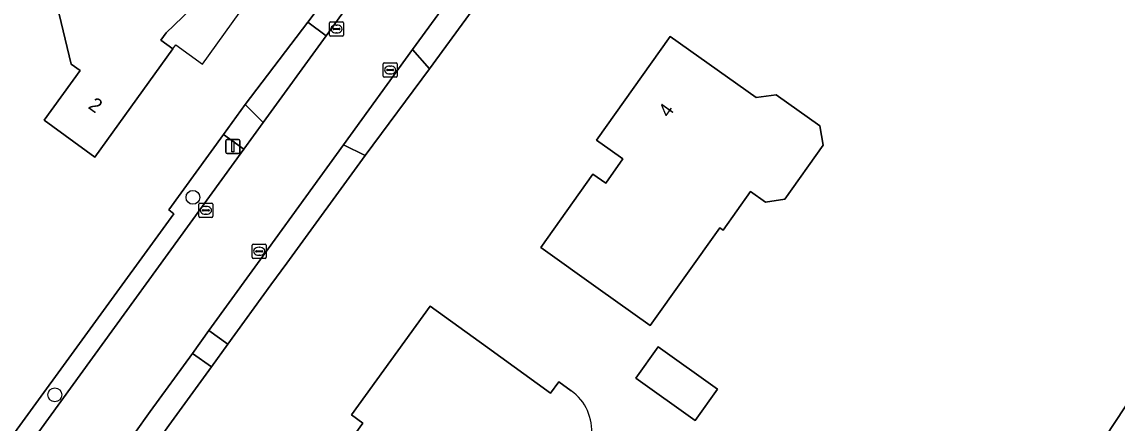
# Model space of a CAD drawing. Extents: x 157320 to 158835, y 386650 to 388491.
# Drawn here: x 158588.2 to 158665.7, y 387164.3 to 387192.7 of the extents above; entities that cross this region are included whole.
import ezdxf

# ---------------------------------------------------------------- set-up
doc = ezdxf.new("R2010")
doc.units = 0
for name, color, linetype in [('IMGEO_Boom', 7, 'Continuous'), ('IMGEO_Erf', 7, 'Continuous'), ('IMGEO_Groenvoorziening', 7, 'Continuous'), ('IMGEO_Hek', 7, 'Continuous'), ('IMGEO_Kolk', 7, 'Continuous'), ('IMGEO_Lichtmast', 7, 'Continuous'), ('IMGEO_Muur', 7, 'Continuous'), ('IMGEO_Pand', 7, 'Continuous'), ('IMGEO_Pand_nummerreeks', 7, 'Continuous'), ('IMGEO_Pand_overbouw', 7, 'Continuous'), ('IMGEO_Rijbaan_lokaal_gesloten', 7, 'Continuous'), ('IMGEO_Voetpad_open', 7, 'Continuous')]:
    doc.layers.add(name, color=color, linetype=linetype)

msp = doc.modelspace()

# ---------------------------------------------------------------- linework, layer by layer
at = {"layer": 'IMGEO_Boom'}
for centre in [(158600.263, 387180.317), (158590.491, 387166.344)]:
    msp.add_circle(centre, 0.489, dxfattribs=at)
at = {"layer": 'IMGEO_Erf'}
for points in [[(158585.809, 387163.033), (158586.725, 387163.499), (158587.252, 387163.131), (158598.901, 387179.144), (158598.55, 387179.429), (158602.413, 387184.771), (158603.961, 387186.885), (158608.402, 387192.706), (158614.622, 387200.988), (158626.195, 387217.382), (158628.803, 387221.301), (158634.997, 387230.64)], [(158624.648, 387199.885), (158617.006, 387189.399), (158612.461, 387183.284), (158606.91, 387175.665), (158605.773, 387174.121), (158602.742, 387169.935), (158601.572, 387168.321), (158598.565, 387164.168), (158597.447, 387162.624), (158593.372, 387156.998), (158604.452, 387147.931), (158613.311, 387141.669), (158618.206, 387139.126), (158630.43, 387132.677), (158631.764, 387132.007), (158635.498, 387130.814), (158639.805, 387129.612), (158641.736, 387129.258), (158643.338, 387131.579), (158655.069, 387148.572), (158698.202, 387214.021)], [(158634.479, 387144.656), (158633.966, 387143.95), (158634.371, 387143.656), (158629.435, 387136.859), (158622.638, 387141.795), (158623.167, 387142.523), (158621.549, 387143.698), (158621.02, 387142.97), (158615.357, 387147.072), (158615.545, 387147.331), (158613.028, 387149.157), (158612.37, 387148.25), (158603.87, 387154.42), (158609.188, 387161.767), (158610.001, 387161.18), (158612.291, 387164.349), (158611.481, 387164.935), (158617.05, 387172.63)], [(158617.05, 387172.63), (158621.1, 387169.697), (158625.57, 387166.46), (158626.156, 387167.27), (158627.035, 387166.634)]]:
    msp.add_lwpolyline(points, dxfattribs=at)
for points in [[(158599.481, 387205.165), (158601.838, 387203.457), (158605.886, 387200.522), (158602.214, 387195.434), (158602.042, 387195.195), (158601.864, 387195.324), (158598.369, 387191.958), (158597.994, 387191.439), (158598.845, 387190.824), (158593.318, 387183.158), (158589.73, 387185.77), (158592.281, 387189.292), (158591.648, 387189.751), (158590.643, 387193.856), (158592.235, 387196.053), (158589.3, 387198.178), (158592.233, 387202.228), (158592.447, 387202.523), (158595.806, 387200.09)], [(158634.03, 387191.69), (158640.12, 387187.38), (158641.53, 387187.57), (158644.63, 387185.38), (158644.85, 387184.01), (158642.14, 387180.19), (158640.78, 387179.98), (158639.72, 387180.72), (158637.777, 387177.997), (158637.55, 387178.159), (158632.62, 387171.25), (158628.946, 387173.862), (158624.87, 387176.76), (158628.567, 387181.96), (158629.472, 387181.317), (158630.695, 387183.037), (158629.79, 387183.68), (158628.81, 387184.36)], [(158637.381, 387166.743), (158635.799, 387164.525), (158631.61, 387167.515), (158633.192, 387169.732)]]:
    msp.add_lwpolyline(points, close=True, dxfattribs=at)
msp.add_arc((158624.984, 387163.799), 3.5, 234.11405, 54.11405, dxfattribs=at)
at = {"layer": 'IMGEO_Groenvoorziening'}
msp.add_lwpolyline([(158703.954, 387215.395), (158707.363, 387217.006), (158706.909, 387218.037), (158698.202, 387214.021), (158655.069, 387148.572), (158643.338, 387131.579), (158641.736, 387129.258), (158649.048, 387127.915), (158650.365, 387127.823)], dxfattribs=at)
for points in [[(158631.84, 387210.152), (158630.388, 387211.169), (158623.226, 387200.971), (158615.797, 387190.766), (158617.006, 387189.399), (158624.648, 387199.885)], [(158605.232, 387185.605), (158609.683, 387191.751), (158608.402, 387192.706), (158603.961, 387186.885)], [(158589.359, 387163.726), (158603.866, 387183.723), (158602.413, 387184.771), (158598.55, 387179.429), (158598.901, 387179.144), (158587.252, 387163.131), (158586.725, 387163.499), (158585.809, 387163.033), (158587.765, 387161.529)], [(158612.461, 387183.284), (158610.919, 387184.033), (158605.593, 387176.682), (158604.461, 387175.12), (158601.398, 387170.893), (158602.742, 387169.935), (158605.773, 387174.121), (158606.91, 387175.665)], [(158597.447, 387162.624), (158598.565, 387164.168), (158601.572, 387168.321), (158600.223, 387169.27), (158597.246, 387165.162), (158596.122, 387163.61), (158593.721, 387160.333), (158592.062, 387158.07), (158593.372, 387156.998)]]:
    msp.add_lwpolyline(points, close=True, dxfattribs=at)
at = {"layer": 'IMGEO_Hek'}
msp.add_lwpolyline([(158706.909, 387218.037), (158698.202, 387214.021), (158655.069, 387148.572), (158643.338, 387131.579)], dxfattribs=at)
at = {"layer": 'IMGEO_Kolk'}
for p, q in [((158609.92, 387191.802), (158609.92, 387192.654)), ((158609.995, 387192.728), (158610.847, 387192.728)), ((158610.179, 387192.222), (158610.179, 387192.234)), ((158610.617, 387192.185), (158610.219, 387192.185)), ((158610.222, 387192.271), (158610.62, 387192.271)), ((158610.408, 387192.508), (158610.433, 387192.508)), ((158610.663, 387192.234), (158610.663, 387192.222)), ((158610.921, 387192.654), (158610.921, 387191.802)), ((158610.847, 387191.728), (158609.995, 387191.728)), ((158610.431, 387191.948), (158610.406, 387191.948)), ((158613.718, 387188.902), (158613.718, 387189.754)), ((158613.793, 387189.828), (158614.645, 387189.828)), ((158614.719, 387189.754), (158614.719, 387188.902)), ((158613.977, 387189.322), (158613.977, 387189.334)), ((158614.415, 387189.285), (158614.017, 387189.285)), ((158614.02, 387189.371), (158614.418, 387189.371)), ((158614.229, 387189.048), (158614.204, 387189.048)), ((158614.206, 387189.608), (158614.231, 387189.608)), ((158614.461, 387189.334), (158614.461, 387189.322)), ((158614.645, 387188.828), (158613.793, 387188.828)), ((158600.675, 387178.975), (158600.675, 387179.827)), ((158600.75, 387179.901), (158601.602, 387179.901)), ((158601.163, 387179.681), (158601.188, 387179.681)), ((158601.676, 387179.827), (158601.676, 387178.975)), ((158601.602, 387178.901), (158600.75, 387178.901)), ((158600.934, 387179.395), (158600.934, 387179.407)), ((158601.372, 387179.358), (158600.974, 387179.358)), ((158600.977, 387179.444), (158601.375, 387179.444)), ((158601.186, 387179.121), (158601.161, 387179.121)), ((158601.418, 387179.407), (158601.418, 387179.395)), ((158604.452, 387176.076), (158604.452, 387176.928)), ((158604.527, 387177.002), (158605.379, 387177.002)), ((158604.94, 387176.782), (158604.965, 387176.782)), ((158605.453, 387176.928), (158605.453, 387176.076)), ((158605.379, 387176.002), (158604.527, 387176.002)), ((158604.711, 387176.496), (158604.711, 387176.508)), ((158605.149, 387176.459), (158604.751, 387176.459)), ((158604.754, 387176.545), (158605.152, 387176.545)), ((158604.963, 387176.222), (158604.938, 387176.222)), ((158605.195, 387176.508), (158605.195, 387176.496))]:
    msp.add_line(p, q, dxfattribs=at)
for points in [[(158609.92, 387191.802), (158609.92, 387192.654)], [(158609.995, 387192.728), (158610.847, 387192.728)], [(158610.921, 387192.654), (158610.921, 387191.802)], [(158610.847, 387191.728), (158609.995, 387191.728)], [(158613.718, 387188.902), (158613.718, 387189.754)], [(158613.793, 387189.828), (158614.645, 387189.828)], [(158614.719, 387189.754), (158614.719, 387188.902)], [(158614.645, 387188.828), (158613.793, 387188.828)], [(158600.675, 387178.975), (158600.675, 387179.827)], [(158600.75, 387179.901), (158601.602, 387179.901)], [(158601.676, 387179.827), (158601.676, 387178.975)], [(158601.602, 387178.901), (158600.75, 387178.901)], [(158604.452, 387176.076), (158604.452, 387176.928)], [(158604.527, 387177.002), (158605.379, 387177.002)], [(158605.453, 387176.928), (158605.453, 387176.076)], [(158605.379, 387176.002), (158604.527, 387176.002)]]:
    msp.add_lwpolyline(points, dxfattribs=at)
for centre, radius, start, end in [((158609.997, 387192.652), 0.0765, 91.55205, 178.44795), ((158609.997, 387192.652), 0.0765, 91.55205, 178.44795), ((158610.219, 387192.231), 0.0403, 85.87752, 175.75265), ((158610.216, 387192.221), 0.0366, 178.93798, 274.71019), ((158610.62, 387192.228), 0.043, 264.86636, 352.45326), ((158610.624, 387192.233), 0.0386, 1.73085, 96.63898), ((158610.845, 387192.652), 0.0765, 1.55205, 88.44795), ((158610.845, 387192.652), 0.0765, 1.55205, 88.44795), ((158609.997, 387191.804), 0.0765, 181.55205, 268.44795), ((158609.997, 387191.804), 0.0765, 181.55205, 268.44795), ((158610.845, 387191.804), 0.0765, 271.55205, 358.44795), ((158610.845, 387191.804), 0.0765, 271.55205, 358.44795), ((158613.795, 387189.752), 0.0765, 91.55205, 178.44795), ((158613.795, 387189.752), 0.0765, 91.55205, 178.44795), ((158614.643, 387189.752), 0.0765, 1.55205, 88.44795), ((158614.643, 387189.752), 0.0765, 1.55205, 88.44795), ((158614.017, 387189.331), 0.0403, 85.87752, 175.75265), ((158614.014, 387189.321), 0.0366, 178.93798, 274.71019), ((158614.418, 387189.328), 0.043, 264.86636, 352.45326), ((158614.422, 387189.333), 0.0386, 1.73085, 96.63898), ((158613.795, 387188.904), 0.0765, 181.55205, 268.44795), ((158613.795, 387188.904), 0.0765, 181.55205, 268.44795), ((158614.643, 387188.904), 0.0765, 271.55205, 358.44795), ((158614.643, 387188.904), 0.0765, 271.55205, 358.44795), ((158600.752, 387179.825), 0.0765, 91.55205, 178.44795), ((158600.752, 387179.825), 0.0765, 91.55205, 178.44795), ((158601.6, 387179.825), 0.0765, 1.55205, 88.44795), ((158601.6, 387179.825), 0.0765, 1.55205, 88.44795), ((158600.752, 387178.977), 0.0765, 181.55205, 268.44795), ((158600.752, 387178.977), 0.0765, 181.55205, 268.44795), ((158600.974, 387179.404), 0.0403, 85.87752, 175.75265), ((158600.971, 387179.394), 0.0366, 178.93798, 274.71019), ((158601.375, 387179.401), 0.043, 264.86636, 352.45326), ((158601.379, 387179.406), 0.0386, 1.73085, 96.63898), ((158601.6, 387178.977), 0.0765, 271.55205, 358.44795), ((158601.6, 387178.977), 0.0765, 271.55205, 358.44795), ((158604.529, 387176.926), 0.0765, 91.55205, 178.44795), ((158604.529, 387176.926), 0.0765, 91.55205, 178.44795), ((158605.377, 387176.926), 0.0765, 1.55205, 88.44795), ((158605.377, 387176.926), 0.0765, 1.55205, 88.44795), ((158604.529, 387176.078), 0.0765, 181.55205, 268.44795), ((158604.529, 387176.078), 0.0765, 181.55205, 268.44795), ((158604.751, 387176.505), 0.0403, 85.87752, 175.75265), ((158604.748, 387176.495), 0.0366, 178.93798, 274.71019), ((158605.152, 387176.502), 0.043, 264.86636, 352.45326), ((158605.156, 387176.507), 0.0386, 1.73085, 96.63898), ((158605.377, 387176.078), 0.0765, 271.55205, 358.44795), ((158605.377, 387176.078), 0.0765, 271.55205, 358.44795)]:
    msp.add_arc(centre, radius, start, end, dxfattribs=at)
for centre, major_axis, ratio, start_param, end_param in [((158610.407, 387192.228), (-0.387, 0.002), 0.722429, 4.712389, 7.853982), ((158610.432, 387192.228), (-0.39, 0.002), 0.717154, 1.570796, 4.712389), ((158614.205, 387189.328), (-0.387, 0.002), 0.722429, 4.712389, 7.853982), ((158614.23, 387189.328), (-0.39, 0.002), 0.717154, 1.570796, 4.712389), ((158601.162, 387179.401), (-0.387, 0.002), 0.722429, 4.712389, 7.853982), ((158601.187, 387179.401), (-0.39, 0.002), 0.717154, 1.570796, 4.712389), ((158604.939, 387176.502), (-0.387, 0.002), 0.722429, 4.712389, 7.853982), ((158604.964, 387176.502), (-0.39, 0.002), 0.717154, 1.570796, 4.712389)]:
    msp.add_ellipse(centre, major_axis=major_axis, ratio=ratio, start_param=start_param, end_param=end_param, dxfattribs=at)
at = {"layer": 'IMGEO_Lichtmast'}
for p, q in [((158602.588, 387183.521), (158602.588, 387184.321)), ((158602.588, 387184.321), (158602.588, 387183.521)), ((158602.688, 387184.421), (158603.478, 387184.421)), ((158603.478, 387184.421), (158602.688, 387184.421)), ((158603.578, 387184.321), (158603.578, 387183.521)), ((158603.578, 387183.521), (158603.578, 387184.321)), ((158603.478, 387183.421), (158602.688, 387183.421)), ((158602.688, 387183.421), (158603.478, 387183.421))]:
    msp.add_line(p, q, dxfattribs=at)
msp.add_lwpolyline([(158603.008, 387184.296), (158603.158, 387184.296), (158603.158, 387183.546), (158603.008, 387183.546), (158603.008, 387184.296)], dxfattribs=at)
for centre, start, end in [((158602.688, 387184.321), 90, 180), ((158602.688, 387184.321), 90, 180), ((158603.478, 387184.321), 0, 90), ((158603.478, 387184.321), 360, 90), ((158602.688, 387183.521), 180, 270), ((158602.688, 387183.521), 180, 270), ((158603.478, 387183.521), 270, 0), ((158603.478, 387183.521), 270, 0)]:
    msp.add_arc(centre, 0.1, start, end, dxfattribs=at)
at = {"layer": 'IMGEO_Muur'}
msp.add_lwpolyline([(158598.901, 387179.144), (158587.252, 387163.131)], dxfattribs=at)
at = {"layer": 'IMGEO_Pand'}
for points in [[(158598.845, 387190.824), (158597.994, 387191.439), (158598.369, 387191.958), (158601.864, 387195.324), (158602.042, 387195.195), (158602.214, 387195.434), (158605.886, 387200.522), (158601.838, 387203.457), (158599.481, 387205.165), (158595.806, 387200.09), (158592.447, 387202.523), (158592.233, 387202.228), (158589.3, 387198.178), (158592.235, 387196.053), (158590.643, 387193.856), (158591.648, 387189.751), (158592.281, 387189.292), (158589.73, 387185.77), (158593.318, 387183.158)], [(158629.79, 387183.68), (158630.695, 387183.037), (158629.472, 387181.317), (158628.567, 387181.96), (158624.87, 387176.76), (158628.946, 387173.862), (158632.62, 387171.25), (158637.55, 387178.159), (158637.777, 387177.997), (158639.72, 387180.72), (158640.78, 387179.98), (158642.14, 387180.19), (158644.85, 387184.01), (158644.63, 387185.38), (158641.53, 387187.57), (158640.12, 387187.38), (158634.03, 387191.69), (158628.81, 387184.36)], [(158637.381, 387166.743), (158633.192, 387169.732), (158631.61, 387167.515), (158635.799, 387164.525)]]:
    msp.add_lwpolyline(points, close=True, dxfattribs=at)
msp.add_lwpolyline([(158627.035, 387166.634), (158626.156, 387167.27), (158625.57, 387166.46), (158621.1, 387169.697), (158617.05, 387172.63), (158611.481, 387164.935), (158612.291, 387164.349), (158610.001, 387161.18), (158609.188, 387161.767), (158603.87, 387154.42), (158612.37, 387148.25), (158613.028, 387149.157), (158615.545, 387147.331), (158615.357, 387147.072), (158621.02, 387142.97), (158621.549, 387143.698), (158623.167, 387142.523), (158622.638, 387141.795), (158629.435, 387136.859), (158634.371, 387143.656), (158633.966, 387143.95), (158634.479, 387144.656)], dxfattribs=at)
msp.add_arc((158624.984, 387163.799), 3.5, 234.11405, 54.11405, dxfattribs=at)
at = {"layer": 'IMGEO_Pand_overbouw'}
msp.add_lwpolyline([(158602.214, 387195.434), (158602.042, 387195.195), (158601.864, 387195.324), (158598.369, 387191.958), (158597.994, 387191.439), (158598.845, 387190.824), (158599.041, 387191.096), (158600.935, 387189.731), (158604.085, 387194.093)], close=True, dxfattribs=at)
at = {"layer": 'IMGEO_Rijbaan_lokaal_gesloten'}
msp.add_lwpolyline([(158615.768, 387200.188), (158609.683, 387191.751), (158605.232, 387185.605), (158603.866, 387183.723), (158589.359, 387163.726), (158589.693, 387163.466), (158593.432, 387160.558), (158593.721, 387160.333), (158596.122, 387163.61), (158597.246, 387165.162), (158600.223, 387169.27), (158601.398, 387170.893), (158604.461, 387175.12), (158605.593, 387176.682), (158610.919, 387184.033), (158615.797, 387190.766), (158623.226, 387200.971)], dxfattribs=at)
at = {"layer": 'IMGEO_Voetpad_open'}
for points in [[(158615.768, 387200.188), (158614.622, 387200.988), (158608.402, 387192.706), (158609.683, 387191.751)], [(158610.919, 387184.033), (158612.461, 387183.284), (158617.006, 387189.399), (158615.797, 387190.766)], [(158603.866, 387183.723), (158605.232, 387185.605), (158603.961, 387186.885), (158602.413, 387184.771)], [(158602.742, 387169.935), (158601.398, 387170.893), (158600.223, 387169.27), (158601.572, 387168.321)]]:
    msp.add_lwpolyline(points, close=True, dxfattribs=at)

# ---------------------------------------------------------------- texts
at = {"layer": 'IMGEO_Pand_nummerreeks'}
for s, rotation, p in [('2', 323.94605, (158592.783, 387186.665)), ('4', 54.54374, (158633.932, 387185.898))]:
    msp.add_text(s, height=1, rotation=rotation, dxfattribs=at).set_placement(p)

doc.saveas('drawing.dxf')
